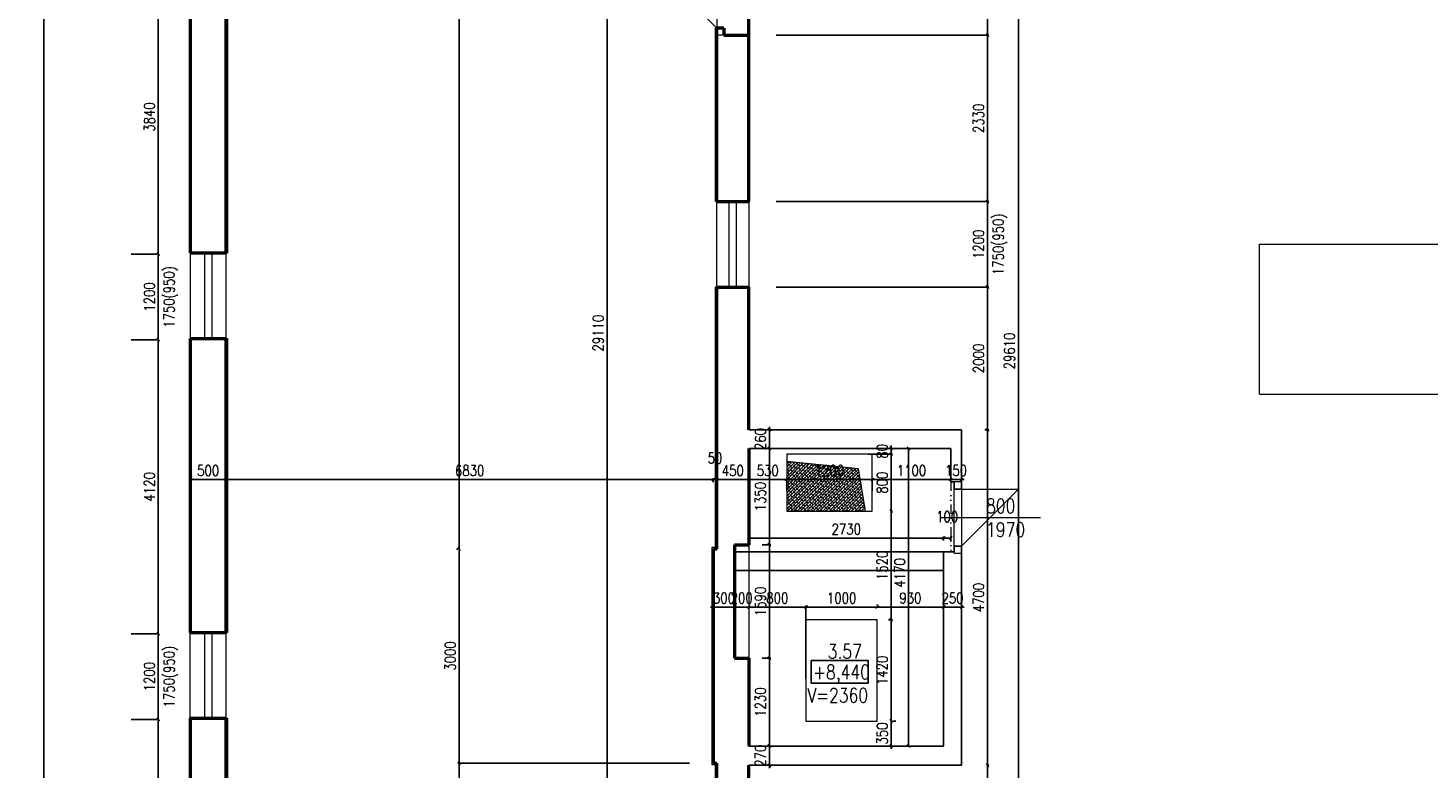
# Model space of a CAD drawing. Header units: millimetres. Extents: x -238874 to 551972, y -298952 to 658415.
# Tile 595 of 656: x 50172 to 69799, y 286325 to 296707. Entities that reach past the tile are written whole.
import ezdxf

# ---------------------------------------------------------------- set-up
doc = ezdxf.new("R2010")
doc.units = ezdxf.units.MM
doc.header["$LTSCALE"] = 20
doc.linetypes.add('DIVIDE2', pattern=[15.875, 6.35, -3.175, 0, -3.175, 0, -3.175])
for name, color, linetype in [('CZ', 255, 'Continuous'), ('KOTY', 8, 'Continuous'), ('ZDP', 50, 'Continuous')]:
    doc.layers.add(name, color=color, linetype=linetype)
doc.layers.add('NOSNÉ', color=8, linetype='Continuous', lineweight=50)
doc.layers.add('PRUCHODY', color=7, linetype='Continuous', lineweight=18)
doc.styles.add('SIMPLEX', font='SIMPLEX.shx', dxfattribs={"width": 0.8, "bigfont": 'CAD13.shx'})
doc.styles.get("Standard").update_dxf_attribs({"font": 'simplex.shx', "width": 0.8})
doc.dimstyles.new('CKA', dxfattribs={"dimtxt": 200, "dimasz": 40, "dimexe": 20, "dimexo": 0.2, "dimgap": 50, "dimtad": 1, "dimdec": 0, "dimrnd": 1, "dimzin": 0, "dimdsep": 46, "dimtxsty": 'Standard', "dimblk1": 'OBLIQUE', "dimblk2": 'OBLIQUE', "dimsah": 1, "dimcen": 0.09, "dimclrd": 253, "dimclre": 253, "dimclrt": 253, "dimadec": 0, "dimazin": 0, "dimtfac": 1, "dimtdec": 0, "dimtix": 1, "dimtmove": 2, "dimatfit": 3, "dimfxl": 1, "dimtolj": 1, "dimtzin": 0, "dimarcsym": 0})

# ---------------------------------------------------------------- blocks, each defined once
blk = doc.blocks.new('_OBLIQUE')
at = {"color": 0, "linetype": 'ByBlock'}
blk.add_line((-0.5, -0.5), (0.5, 0.5), dxfattribs=at)
blk = doc.blocks.new('*D2744')
at = {"layer": 'DEFPOINTS', "color": 0, "transparency": 16777216}
for p in [(51522, 330207), (50396, 277377), (51522, 277377)]:
    blk.add_point(p, dxfattribs=at)
at = {"layer": 'KOTY', "lineweight": -2, "transparency": 16777216}
for p, q in [((50396, 330207), (50396, 277377)), ((51141, 277377), (50376, 277377))]:
    blk.add_line(p, q, dxfattribs=at)
at = {"layer": 'KOTY', "lineweight": -2, "transparency": 16777216, "xscale": 40, "yscale": 40, "zscale": 40}
for p, rotation in [((50396, 330207), 90), ((50396, 277377), 270)]:
    blk.add_blockref('_OBLIQUE', p, dxfattribs=dict(at, rotation=rotation))
at = {"layer": 'KOTY', "transparency": 16777216, "insert": (50271, 303792), "char_height": 150, "attachment_point": 5, "rotation": 90, "style": 'SIMPLEX'}
blk.add_mtext('\\A1;52830', dxfattribs=at)
blk = doc.blocks.new('*D2842')
at = {"layer": 'DEFPOINTS', "color": 0, "transparency": 16777216}
for p in [(59828, 289407), (56217, 286407), (59828, 286407)]:
    blk.add_point(p, dxfattribs=at)
at = {"layer": 'KOTY', "lineweight": -2, "transparency": 16777216}
for p, q in [((56217, 289407), (56217, 286407)), ((59447, 286407), (56197, 286407))]:
    blk.add_line(p, q, dxfattribs=at)
at = {"layer": 'KOTY', "lineweight": -2, "transparency": 16777216, "xscale": 40, "yscale": 40, "zscale": 40}
for p, rotation in [((56217, 289407), 90), ((56217, 286407), 270)]:
    blk.add_blockref('_OBLIQUE', p, dxfattribs=dict(at, rotation=rotation))
at = {"layer": 'KOTY', "transparency": 16777216, "insert": (56092, 287907), "char_height": 150, "attachment_point": 5, "rotation": 90, "style": 'SIMPLEX'}
blk.add_mtext('\\A1;3000', dxfattribs=at)
blk = doc.blocks.new('*D2843')
at = {"layer": 'DEFPOINTS', "color": 0, "transparency": 16777216}
for p in [(60082, 289467), (60565, 289467), (60082, 287877)]:
    blk.add_point(p, dxfattribs=at)
at = {"layer": 'KOTY', "lineweight": -2, "transparency": 16777216}
for p, q in [((60463, 289467), (60585, 289467)), ((60565, 287877), (60565, 289467))]:
    blk.add_line(p, q, dxfattribs=at)
at = {"layer": 'KOTY', "lineweight": -2, "transparency": 16777216, "xscale": 40, "yscale": 40, "zscale": 40}
for p, rotation in [((60565, 289467), 90), ((60565, 287877), 270)]:
    blk.add_blockref('_OBLIQUE', p, dxfattribs=dict(at, rotation=rotation))
at = {"layer": 'KOTY', "transparency": 16777216, "insert": (60440, 288672), "char_height": 150, "attachment_point": 5, "rotation": 90, "style": 'SIMPLEX'}
blk.add_mtext('\\A1;1590', dxfattribs=at)
blk = doc.blocks.new('*D2844')
at = {"layer": 'DEFPOINTS', "color": 0, "transparency": 16777216}
for p in [(51999, 292339), (51999, 288219), (51999, 288219)]:
    blk.add_point(p, dxfattribs=at)
at = {"layer": 'KOTY', "lineweight": -2, "transparency": 16777216}
for p, q in [((51999, 292339), (51999, 288219)), ((51618, 288219), (51979, 288219))]:
    blk.add_line(p, q, dxfattribs=at)
at = {"layer": 'KOTY', "lineweight": -2, "transparency": 16777216, "xscale": 40, "yscale": 40, "zscale": 40}
for p, rotation in [((51999, 292339), 90), ((51999, 288219), 270)]:
    blk.add_blockref('_OBLIQUE', p, dxfattribs=dict(at, rotation=rotation))
at = {"layer": 'KOTY', "transparency": 16777216, "insert": (51874, 290279), "char_height": 150, "attachment_point": 5, "rotation": 90, "style": 'SIMPLEX'}
blk.add_mtext('\\A1;4120', dxfattribs=at)
blk = doc.blocks.new('*D2846')
at = {"layer": 'DEFPOINTS', "color": 0, "transparency": 16777216}
for p in [(63258, 286377), (63623, 286377), (60278, 283177)]:
    blk.add_point(p, dxfattribs=at)
at = {"layer": 'KOTY', "lineweight": -2, "transparency": 16777216}
for p, q in [((63623, 283177), (63623, 286377)), ((63639, 286377), (63643, 286377))]:
    blk.add_line(p, q, dxfattribs=at)
at = {"layer": 'KOTY', "lineweight": -2, "transparency": 16777216, "xscale": 40, "yscale": 40, "zscale": 40}
for p, rotation in [((63623, 286377), 90), ((63623, 283177), 270)]:
    blk.add_blockref('_OBLIQUE', p, dxfattribs=dict(at, rotation=rotation))
at = {"layer": 'KOTY', "transparency": 16777216, "insert": (63498, 284777), "char_height": 150, "attachment_point": 5, "rotation": 90, "style": 'SIMPLEX'}
blk.add_mtext('\\A1;3200', dxfattribs=at)
blk = doc.blocks.new('*D2849')
at = {"layer": 'DEFPOINTS', "color": 0, "transparency": 16777216}
for p in [(51999, 288219), (51999, 287019), (51999, 287019)]:
    blk.add_point(p, dxfattribs=at)
at = {"layer": 'KOTY', "lineweight": -2, "transparency": 16777216}
for p, q in [((51999, 288219), (51999, 287019)), ((51618, 287019), (51979, 287019))]:
    blk.add_line(p, q, dxfattribs=at)
at = {"layer": 'KOTY', "lineweight": -2, "transparency": 16777216, "xscale": 40, "yscale": 40, "zscale": 40}
for p, rotation in [((51999, 288219), 90), ((51999, 287019), 270)]:
    blk.add_blockref('_OBLIQUE', p, dxfattribs=dict(at, rotation=rotation))
at = {"layer": 'KOTY', "transparency": 16777216, "insert": (51874, 287619), "char_height": 150, "attachment_point": 5, "rotation": 90, "style": 'SIMPLEX'}
blk.add_mtext('\\A1;1200', dxfattribs=at)
blk = doc.blocks.new('*D2851')
at = {"layer": 'DEFPOINTS', "color": 0, "transparency": 16777216}
for p in [(51999, 287019), (51999, 283169), (51999, 283169)]:
    blk.add_point(p, dxfattribs=at)
at = {"layer": 'KOTY', "lineweight": -2, "transparency": 16777216}
for p, q in [((51999, 287019), (51999, 283169)), ((51618, 283169), (51979, 283169))]:
    blk.add_line(p, q, dxfattribs=at)
at = {"layer": 'KOTY', "lineweight": -2, "transparency": 16777216, "xscale": 40, "yscale": 40, "zscale": 40}
for p, rotation in [((51999, 287019), 90), ((51999, 283169), 270)]:
    blk.add_blockref('_OBLIQUE', p, dxfattribs=dict(at, rotation=rotation))
at = {"layer": 'KOTY', "transparency": 16777216, "insert": (51874, 285094), "char_height": 150, "attachment_point": 5, "rotation": 90, "style": 'SIMPLEX'}
blk.add_mtext('\\A1;3850', dxfattribs=at)
blk = doc.blocks.new('*D2852')
at = {"layer": 'DEFPOINTS', "color": 0, "transparency": 16777216}
for p in [(59828, 286407), (56217, 277877), (59828, 277877)]:
    blk.add_point(p, dxfattribs=at)
at = {"layer": 'KOTY', "lineweight": -2, "transparency": 16777216}
for p, q in [((56217, 286407), (56217, 277877)), ((59447, 277877), (56197, 277877))]:
    blk.add_line(p, q, dxfattribs=at)
at = {"layer": 'KOTY', "lineweight": -2, "transparency": 16777216, "xscale": 40, "yscale": 40, "zscale": 40}
for p, rotation in [((56217, 286407), 90), ((56217, 277877), 270)]:
    blk.add_blockref('_OBLIQUE', p, dxfattribs=dict(at, rotation=rotation))
at = {"layer": 'KOTY', "transparency": 16777216, "insert": (56092, 282142), "char_height": 150, "attachment_point": 5, "rotation": 90, "style": 'SIMPLEX'}
blk.add_mtext('\\A1;8530', dxfattribs=at)
blk = doc.blocks.new('*D2854')
at = {"layer": 'DEFPOINTS', "color": 0, "transparency": 16777216}
for p in [(61956, 288417), (61956, 286997), (62272, 286997)]:
    blk.add_point(p, dxfattribs=at)
at = {"layer": 'KOTY', "lineweight": -2, "transparency": 16777216}
for p, q in [((62272, 288417), (62272, 286997)), ((62337, 286997), (62292, 286997))]:
    blk.add_line(p, q, dxfattribs=at)
at = {"layer": 'KOTY', "lineweight": -2, "transparency": 16777216, "xscale": 40, "yscale": 40, "zscale": 40}
for p, rotation in [((62272, 288417), 90), ((62272, 286997), 270)]:
    blk.add_blockref('_OBLIQUE', p, dxfattribs=dict(at, rotation=rotation))
at = {"layer": 'KOTY', "transparency": 16777216, "insert": (62147, 287707), "char_height": 150, "attachment_point": 5, "rotation": 90, "style": 'SIMPLEX'}
blk.add_mtext('\\A1;1420', dxfattribs=at)
blk = doc.blocks.new('*D2855')
at = {"layer": 'DEFPOINTS', "color": 0, "transparency": 16777216}
for p in [(63008, 288869), (63008, 288594), (62078, 287209)]:
    blk.add_point(p, dxfattribs=at)
at = {"layer": 'KOTY', "lineweight": -2, "transparency": 16777216}
for p, q in [((62078, 288594), (63008, 288594)), ((63008, 288488), (63008, 288574))]:
    blk.add_line(p, q, dxfattribs=at)
at = {"layer": 'KOTY', "lineweight": -2, "transparency": 16777216, "xscale": 40, "yscale": 40, "zscale": 40, "rotation": 180}
blk.add_blockref('_OBLIQUE', (62078, 288594), dxfattribs=at)
at = {"layer": 'KOTY', "lineweight": -2, "transparency": 16777216, "xscale": 40, "yscale": 40, "zscale": 40}
blk.add_blockref('_OBLIQUE', (63008, 288594), dxfattribs=at)
at = {"layer": 'KOTY', "transparency": 16777216, "insert": (62543, 288719), "char_height": 150, "attachment_point": 5, "style": 'SIMPLEX'}
blk.add_mtext('\\A1;930', dxfattribs=at)
blk = doc.blocks.new('*D2856')
at = {"layer": 'DEFPOINTS', "color": 0, "transparency": 16777216}
for p in [(61956, 286997), (62272, 286647), (62272, 286647)]:
    blk.add_point(p, dxfattribs=at)
at = {"layer": 'KOTY', "lineweight": -2, "transparency": 16777216}
for p, q in [((62272, 286997), (62272, 287037)), ((62272, 286997), (62272, 286647)), ((61891, 286647), (62252, 286647)), ((62272, 286647), (62272, 286607))]:
    blk.add_line(p, q, dxfattribs=at)
at = {"layer": 'KOTY', "lineweight": -2, "transparency": 16777216, "xscale": 40, "yscale": 40, "zscale": 40}
for p, rotation in [((62272, 286997), 270), ((62272, 286647), 90)]:
    blk.add_blockref('_OBLIQUE', p, dxfattribs=dict(at, rotation=rotation))
at = {"layer": 'KOTY', "transparency": 16777216, "insert": (62147, 286822), "char_height": 150, "attachment_point": 5, "rotation": 90, "style": 'SIMPLEX'}
blk.add_mtext('\\A1;350', dxfattribs=at)
blk = doc.blocks.new('*D2857')
at = {"layer": 'DEFPOINTS', "color": 0, "transparency": 16777216}
for p in [(63008, 288869), (63258, 288594), (63258, 288594)]:
    blk.add_point(p, dxfattribs=at)
at = {"layer": 'KOTY', "lineweight": -2, "transparency": 16777216}
for p, q in [((63258, 288975), (63258, 288614)), ((63008, 288594), (62968, 288594)), ((63008, 288594), (63258, 288594)), ((63258, 288594), (63298, 288594))]:
    blk.add_line(p, q, dxfattribs=at)
at = {"layer": 'KOTY', "lineweight": -2, "transparency": 16777216, "xscale": 40, "yscale": 40, "zscale": 40}
blk.add_blockref('_OBLIQUE', (63008, 288594), dxfattribs=at)
at = {"layer": 'KOTY', "lineweight": -2, "transparency": 16777216, "xscale": 40, "yscale": 40, "zscale": 40, "rotation": 180}
blk.add_blockref('_OBLIQUE', (63258, 288594), dxfattribs=at)
at = {"layer": 'KOTY', "transparency": 16777216, "insert": (63133, 288719), "char_height": 150, "attachment_point": 5, "style": 'SIMPLEX'}
blk.add_mtext('\\A1;250', dxfattribs=at)
blk = doc.blocks.new('*D2858')
at = {"layer": 'DEFPOINTS', "color": 0, "transparency": 16777216}
for p in [(60082, 287877), (60565, 287877), (60082, 286647)]:
    blk.add_point(p, dxfattribs=at)
at = {"layer": 'KOTY', "lineweight": -2, "transparency": 16777216}
for p, q in [((60463, 287877), (60585, 287877)), ((60565, 286647), (60565, 287877))]:
    blk.add_line(p, q, dxfattribs=at)
at = {"layer": 'KOTY', "lineweight": -2, "transparency": 16777216, "xscale": 40, "yscale": 40, "zscale": 40}
for p, rotation in [((60565, 287877), 90), ((60565, 286647), 270)]:
    blk.add_blockref('_OBLIQUE', p, dxfattribs=dict(at, rotation=rotation))
at = {"layer": 'KOTY', "transparency": 16777216, "insert": (60440, 287262), "char_height": 150, "attachment_point": 5, "rotation": 90, "style": 'SIMPLEX'}
blk.add_mtext('\\A1;1230', dxfattribs=at)
blk = doc.blocks.new('*D2859')
at = {"layer": 'DEFPOINTS', "color": 0, "transparency": 16777216}
for p in [(60278, 288969), (61078, 288594), (61078, 287209)]:
    blk.add_point(p, dxfattribs=at)
at = {"layer": 'KOTY', "lineweight": -2, "transparency": 16777216}
for p, q in [((60278, 288594), (61078, 288594)), ((61078, 287590), (61078, 288614))]:
    blk.add_line(p, q, dxfattribs=at)
at = {"layer": 'KOTY', "lineweight": -2, "transparency": 16777216, "xscale": 40, "yscale": 40, "zscale": 40, "rotation": 180}
blk.add_blockref('_OBLIQUE', (60278, 288594), dxfattribs=at)
at = {"layer": 'KOTY', "lineweight": -2, "transparency": 16777216, "xscale": 40, "yscale": 40, "zscale": 40}
blk.add_blockref('_OBLIQUE', (61078, 288594), dxfattribs=at)
at = {"layer": 'KOTY', "transparency": 16777216, "insert": (60678, 288719), "char_height": 150, "attachment_point": 5, "style": 'SIMPLEX'}
blk.add_mtext('\\A1;800', dxfattribs=at)
blk = doc.blocks.new('*D2860')
at = {"layer": 'DEFPOINTS', "color": 0, "transparency": 16777216}
for p in [(60082, 286647), (60565, 286647), (60082, 286377)]:
    blk.add_point(p, dxfattribs=at)
at = {"layer": 'KOTY', "lineweight": -2, "transparency": 16777216}
for p, q in [((60463, 286647), (60585, 286647)), ((60565, 286647), (60565, 286687)), ((60565, 286377), (60565, 286647)), ((60565, 286377), (60565, 286337))]:
    blk.add_line(p, q, dxfattribs=at)
at = {"layer": 'KOTY', "lineweight": -2, "transparency": 16777216, "xscale": 40, "yscale": 40, "zscale": 40}
for p, rotation in [((60565, 286647), 270), ((60565, 286377), 90)]:
    blk.add_blockref('_OBLIQUE', p, dxfattribs=dict(at, rotation=rotation))
at = {"layer": 'KOTY', "transparency": 16777216, "insert": (60440, 286512), "char_height": 150, "attachment_point": 5, "rotation": 90, "style": 'SIMPLEX'}
blk.add_mtext('\\A1;270', dxfattribs=at)
blk = doc.blocks.new('*D2861')
at = {"layer": 'DEFPOINTS', "color": 0, "transparency": 16777216}
for p in [(60078, 288909), (60278, 288969), (60278, 288594)]:
    blk.add_point(p, dxfattribs=at)
at = {"layer": 'KOTY', "lineweight": -2, "transparency": 16777216}
for p, q in [((60078, 288594), (60038, 288594)), ((60078, 288594), (60278, 288594)), ((60278, 288594), (60318, 288594)), ((60278, 288588), (60278, 288574))]:
    blk.add_line(p, q, dxfattribs=at)
at = {"layer": 'KOTY', "lineweight": -2, "transparency": 16777216, "xscale": 40, "yscale": 40, "zscale": 40}
blk.add_blockref('_OBLIQUE', (60078, 288594), dxfattribs=at)
at = {"layer": 'KOTY', "lineweight": -2, "transparency": 16777216, "xscale": 40, "yscale": 40, "zscale": 40, "rotation": 180}
blk.add_blockref('_OBLIQUE', (60278, 288594), dxfattribs=at)
at = {"layer": 'KOTY', "transparency": 16777216, "insert": (60178, 288719), "char_height": 150, "attachment_point": 5, "style": 'SIMPLEX'}
blk.add_mtext('\\A1;200', dxfattribs=at)
blk = doc.blocks.new('*D2862')
at = {"layer": 'DEFPOINTS', "color": 0, "transparency": 16777216}
for p in [(59778, 288909), (60078, 288909), (60078, 288594)]:
    blk.add_point(p, dxfattribs=at)
at = {"layer": 'KOTY', "lineweight": -2, "transparency": 16777216}
for p, q in [((59778, 288594), (59738, 288594)), ((59778, 288594), (60078, 288594)), ((60078, 288594), (60118, 288594)), ((60078, 288528), (60078, 288574))]:
    blk.add_line(p, q, dxfattribs=at)
at = {"layer": 'KOTY', "lineweight": -2, "transparency": 16777216, "xscale": 40, "yscale": 40, "zscale": 40}
blk.add_blockref('_OBLIQUE', (59778, 288594), dxfattribs=at)
at = {"layer": 'KOTY', "lineweight": -2, "transparency": 16777216, "xscale": 40, "yscale": 40, "zscale": 40, "rotation": 180}
blk.add_blockref('_OBLIQUE', (60078, 288594), dxfattribs=at)
at = {"layer": 'KOTY', "transparency": 16777216, "insert": (59928, 288719), "char_height": 150, "attachment_point": 5, "style": 'SIMPLEX'}
blk.add_mtext('\\A1;300', dxfattribs=at)
blk = doc.blocks.new('*D2876')
at = {"layer": 'DEFPOINTS', "color": 0, "transparency": 16777216}
for p in [(60278, 296607), (63623, 296607), (60278, 294277)]:
    blk.add_point(p, dxfattribs=at)
at = {"layer": 'KOTY', "lineweight": -2, "transparency": 16777216}
for p, q in [((60659, 296607), (63643, 296607)), ((63623, 294277), (63623, 296607))]:
    blk.add_line(p, q, dxfattribs=at)
at = {"layer": 'KOTY', "lineweight": -2, "transparency": 16777216, "xscale": 40, "yscale": 40, "zscale": 40}
for p, rotation in [((63623, 296607), 90), ((63623, 294277), 270)]:
    blk.add_blockref('_OBLIQUE', p, dxfattribs=dict(at, rotation=rotation))
at = {"layer": 'KOTY', "transparency": 16777216, "insert": (63498, 295442), "char_height": 150, "attachment_point": 5, "rotation": 90, "style": 'SIMPLEX'}
blk.add_mtext('\\A1;2330', dxfattribs=at)
blk = doc.blocks.new('*D2877')
at = {"layer": 'DEFPOINTS', "color": 0, "transparency": 16777216}
for p in [(60278, 294277), (63623, 294277), (60278, 293077)]:
    blk.add_point(p, dxfattribs=at)
at = {"layer": 'KOTY', "lineweight": -2, "transparency": 16777216}
for p, q in [((60659, 294277), (63643, 294277)), ((63623, 293077), (63623, 294277))]:
    blk.add_line(p, q, dxfattribs=at)
at = {"layer": 'KOTY', "lineweight": -2, "transparency": 16777216, "xscale": 40, "yscale": 40, "zscale": 40}
for p, rotation in [((63623, 294277), 90), ((63623, 293077), 270)]:
    blk.add_blockref('_OBLIQUE', p, dxfattribs=dict(at, rotation=rotation))
at = {"layer": 'KOTY', "transparency": 16777216, "insert": (63498, 293677), "char_height": 150, "attachment_point": 5, "rotation": 90, "style": 'SIMPLEX'}
blk.add_mtext('\\A1;1200', dxfattribs=at)
blk = doc.blocks.new('*D2878')
at = {"layer": 'DEFPOINTS', "color": 0, "transparency": 16777216}
for p in [(60278, 293077), (63623, 293077), (63258, 291077)]:
    blk.add_point(p, dxfattribs=at)
at = {"layer": 'KOTY', "lineweight": -2, "transparency": 16777216}
for p, q in [((60659, 293077), (63643, 293077)), ((63623, 291077), (63623, 293077))]:
    blk.add_line(p, q, dxfattribs=at)
at = {"layer": 'KOTY', "lineweight": -2, "transparency": 16777216, "xscale": 40, "yscale": 40, "zscale": 40}
for p, rotation in [((63623, 293077), 90), ((63623, 291077), 270)]:
    blk.add_blockref('_OBLIQUE', p, dxfattribs=dict(at, rotation=rotation))
at = {"layer": 'KOTY', "transparency": 16777216, "insert": (63498, 292077), "char_height": 150, "attachment_point": 5, "rotation": 90, "style": 'SIMPLEX'}
blk.add_mtext('\\A1;2000', dxfattribs=at)
blk = doc.blocks.new('*D2880')
at = {"layer": 'DEFPOINTS', "color": 0, "transparency": 16777216}
for p in [(60278, 297637), (63623, 297637), (60278, 296607)]:
    blk.add_point(p, dxfattribs=at)
at = {"layer": 'KOTY', "lineweight": -2, "transparency": 16777216}
for p, q in [((60659, 297637), (63643, 297637)), ((63623, 296607), (63623, 297637))]:
    blk.add_line(p, q, dxfattribs=at)
at = {"layer": 'KOTY', "lineweight": -2, "transparency": 16777216, "xscale": 40, "yscale": 40, "zscale": 40}
for p, rotation in [((63623, 297637), 90), ((63623, 296607), 270)]:
    blk.add_blockref('_OBLIQUE', p, dxfattribs=dict(at, rotation=rotation))
at = {"layer": 'KOTY', "transparency": 16777216, "insert": (63498, 297122), "char_height": 150, "attachment_point": 5, "rotation": 90, "style": 'SIMPLEX'}
blk.add_mtext('\\A1;1030', dxfattribs=at)
blk = doc.blocks.new('*D2884')
at = {"layer": 'DEFPOINTS', "color": 0, "transparency": 16777216}
for p in [(51999, 297379), (51999, 293539), (51999, 293539)]:
    blk.add_point(p, dxfattribs=at)
at = {"layer": 'KOTY', "lineweight": -2, "transparency": 16777216}
for p, q in [((51999, 297379), (51999, 293539)), ((51618, 293539), (51979, 293539))]:
    blk.add_line(p, q, dxfattribs=at)
at = {"layer": 'KOTY', "lineweight": -2, "transparency": 16777216, "xscale": 40, "yscale": 40, "zscale": 40}
for p, rotation in [((51999, 297379), 90), ((51999, 293539), 270)]:
    blk.add_blockref('_OBLIQUE', p, dxfattribs=dict(at, rotation=rotation))
at = {"layer": 'KOTY', "transparency": 16777216, "insert": (51874, 295459), "char_height": 150, "attachment_point": 5, "rotation": 90, "style": 'SIMPLEX'}
blk.add_mtext('\\A1;3840', dxfattribs=at)
blk = doc.blocks.new('*D2885')
at = {"layer": 'DEFPOINTS', "color": 0, "transparency": 16777216}
for p in [(51999, 293539), (51999, 292339), (51999, 292339)]:
    blk.add_point(p, dxfattribs=at)
at = {"layer": 'KOTY', "lineweight": -2, "transparency": 16777216}
for p, q in [((51999, 293539), (51999, 292339)), ((51618, 292339), (51979, 292339))]:
    blk.add_line(p, q, dxfattribs=at)
at = {"layer": 'KOTY', "lineweight": -2, "transparency": 16777216, "xscale": 40, "yscale": 40, "zscale": 40}
for p, rotation in [((51999, 293539), 90), ((51999, 292339), 270)]:
    blk.add_blockref('_OBLIQUE', p, dxfattribs=dict(at, rotation=rotation))
at = {"layer": 'KOTY', "transparency": 16777216, "insert": (51874, 292939), "char_height": 150, "attachment_point": 5, "rotation": 90, "style": 'SIMPLEX'}
blk.add_mtext('\\A1;1200', dxfattribs=at)
blk = doc.blocks.new('*D2886')
at = {"layer": 'DEFPOINTS', "color": 0, "transparency": 16777216}
for p in [(52448, 290381), (52448, 290381), (52948, 290381)]:
    blk.add_point(p, dxfattribs=at)
at = {"layer": 'KOTY', "lineweight": -2, "transparency": 16777216}
for p, q in [((52448, 290762), (52448, 290401)), ((52948, 290381), (52448, 290381))]:
    blk.add_line(p, q, dxfattribs=at)
at = {"layer": 'KOTY', "lineweight": -2, "transparency": 16777216, "xscale": 40, "yscale": 40, "zscale": 40, "rotation": 180}
blk.add_blockref('_OBLIQUE', (52448, 290381), dxfattribs=at)
at = {"layer": 'KOTY', "lineweight": -2, "transparency": 16777216, "xscale": 40, "yscale": 40, "zscale": 40}
blk.add_blockref('_OBLIQUE', (52948, 290381), dxfattribs=at)
at = {"layer": 'KOTY', "transparency": 16777216, "insert": (52698, 290506), "char_height": 150, "attachment_point": 5, "style": 'SIMPLEX'}
blk.add_mtext('\\A1;500', dxfattribs=at)
blk = doc.blocks.new('*D2890')
at = {"layer": 'DEFPOINTS', "color": 0, "transparency": 16777216}
for p in [(62008, 290381), (63108, 290245), (62008, 289835)]:
    blk.add_point(p, dxfattribs=at)
at = {"layer": 'KOTY', "lineweight": -2, "transparency": 16777216}
for p, q in [((62008, 290216), (62008, 290401)), ((63108, 290381), (62008, 290381))]:
    blk.add_line(p, q, dxfattribs=at)
at = {"layer": 'KOTY', "lineweight": -2, "transparency": 16777216, "xscale": 40, "yscale": 40, "zscale": 40, "rotation": 180}
blk.add_blockref('_OBLIQUE', (62008, 290381), dxfattribs=at)
at = {"layer": 'KOTY', "lineweight": -2, "transparency": 16777216, "xscale": 40, "yscale": 40, "zscale": 40}
blk.add_blockref('_OBLIQUE', (63108, 290381), dxfattribs=at)
at = {"layer": 'KOTY', "transparency": 16777216, "insert": (62558, 290506), "char_height": 150, "attachment_point": 5, "style": 'SIMPLEX'}
blk.add_mtext('\\A1;1100', dxfattribs=at)
blk = doc.blocks.new('*D2891')
at = {"layer": 'DEFPOINTS', "color": 0, "transparency": 16777216}
for p in [(63108, 290381), (63108, 290245), (63258, 290245)]:
    blk.add_point(p, dxfattribs=at)
at = {"layer": 'KOTY', "lineweight": -2, "transparency": 16777216}
for p, q in [((63108, 290626), (63108, 290401)), ((63108, 290381), (63068, 290381)), ((63258, 290381), (63108, 290381)), ((63258, 290381), (63298, 290381))]:
    blk.add_line(p, q, dxfattribs=at)
at = {"layer": 'KOTY', "lineweight": -2, "transparency": 16777216, "xscale": 40, "yscale": 40, "zscale": 40}
blk.add_blockref('_OBLIQUE', (63108, 290381), dxfattribs=at)
at = {"layer": 'KOTY', "lineweight": -2, "transparency": 16777216, "xscale": 40, "yscale": 40, "zscale": 40, "rotation": 180}
blk.add_blockref('_OBLIQUE', (63258, 290381), dxfattribs=at)
at = {"layer": 'KOTY', "transparency": 16777216, "insert": (63183, 290506), "char_height": 150, "attachment_point": 5, "style": 'SIMPLEX'}
blk.add_mtext('\\A1;150', dxfattribs=at)
blk = doc.blocks.new('*D2892')
at = {"layer": 'DEFPOINTS', "color": 0, "transparency": 16777216}
for p in [(60082, 291077), (60565, 291077), (60082, 290817)]:
    blk.add_point(p, dxfattribs=at)
at = {"layer": 'KOTY', "lineweight": -2, "transparency": 16777216}
for p, q in [((60463, 291077), (60585, 291077)), ((60565, 291077), (60565, 291117)), ((60565, 290817), (60565, 291077)), ((60565, 290817), (60565, 290777))]:
    blk.add_line(p, q, dxfattribs=at)
at = {"layer": 'KOTY', "lineweight": -2, "transparency": 16777216, "xscale": 40, "yscale": 40, "zscale": 40}
for p, rotation in [((60565, 291077), 270), ((60565, 290817), 90)]:
    blk.add_blockref('_OBLIQUE', p, dxfattribs=dict(at, rotation=rotation))
at = {"layer": 'KOTY', "transparency": 16777216, "insert": (60440, 290947), "char_height": 150, "attachment_point": 5, "rotation": 90, "style": 'SIMPLEX'}
blk.add_mtext('\\A1;260', dxfattribs=at)
blk = doc.blocks.new('*D2893')
at = {"layer": 'DEFPOINTS', "color": 0, "transparency": 16777216}
for p in [(60278, 290381), (60278, 290381), (60808, 289835)]:
    blk.add_point(p, dxfattribs=at)
at = {"layer": 'KOTY', "lineweight": -2, "transparency": 16777216}
for p, q in [((60278, 290762), (60278, 290401)), ((60808, 290381), (60278, 290381))]:
    blk.add_line(p, q, dxfattribs=at)
at = {"layer": 'KOTY', "lineweight": -2, "transparency": 16777216, "xscale": 40, "yscale": 40, "zscale": 40, "rotation": 180}
blk.add_blockref('_OBLIQUE', (60278, 290381), dxfattribs=at)
at = {"layer": 'KOTY', "lineweight": -2, "transparency": 16777216, "xscale": 40, "yscale": 40, "zscale": 40}
blk.add_blockref('_OBLIQUE', (60808, 290381), dxfattribs=at)
at = {"layer": 'KOTY', "transparency": 16777216, "insert": (60543, 290506), "char_height": 150, "attachment_point": 5, "style": 'SIMPLEX'}
blk.add_mtext('\\A1;530', dxfattribs=at)
blk = doc.blocks.new('*D2894')
at = {"layer": 'DEFPOINTS', "color": 0, "transparency": 16777216}
for p in [(61571, 290737), (61886, 289937), (62272, 289937)]:
    blk.add_point(p, dxfattribs=at)
at = {"layer": 'KOTY', "lineweight": -2, "transparency": 16777216}
for p, q in [((62272, 290737), (62272, 289937)), ((62267, 289937), (62292, 289937))]:
    blk.add_line(p, q, dxfattribs=at)
at = {"layer": 'KOTY', "lineweight": -2, "transparency": 16777216, "xscale": 40, "yscale": 40, "zscale": 40}
for p, rotation in [((62272, 290737), 90), ((62272, 289937), 270)]:
    blk.add_blockref('_OBLIQUE', p, dxfattribs=dict(at, rotation=rotation))
at = {"layer": 'KOTY', "transparency": 16777216, "insert": (62147, 290337), "char_height": 150, "attachment_point": 5, "rotation": 90, "style": 'SIMPLEX'}
blk.add_mtext('\\A1;800', dxfattribs=at)
blk = doc.blocks.new('*D2895')
at = {"layer": 'DEFPOINTS', "color": 0, "transparency": 16777216}
for p in [(61571, 290817), (61571, 290737), (62272, 290737)]:
    blk.add_point(p, dxfattribs=at)
at = {"layer": 'KOTY', "lineweight": -2, "transparency": 16777216}
for p, q in [((61952, 290737), (62292, 290737)), ((62272, 290817), (62272, 290857)), ((62272, 290817), (62272, 290737)), ((62272, 290737), (62272, 290697))]:
    blk.add_line(p, q, dxfattribs=at)
at = {"layer": 'KOTY', "lineweight": -2, "transparency": 16777216, "xscale": 40, "yscale": 40, "zscale": 40}
for p, rotation in [((62272, 290817), 270), ((62272, 290737), 90)]:
    blk.add_blockref('_OBLIQUE', p, dxfattribs=dict(at, rotation=rotation))
at = {"layer": 'KOTY', "transparency": 16777216, "insert": (62147, 290777), "char_height": 150, "attachment_point": 5, "rotation": 90, "style": 'SIMPLEX'}
blk.add_mtext('\\A1;80', dxfattribs=at)
blk = doc.blocks.new('*D2896')
at = {"layer": 'DEFPOINTS', "color": 0, "transparency": 16777216}
for p in [(60808, 290381), (60808, 289835), (62008, 289835)]:
    blk.add_point(p, dxfattribs=at)
at = {"layer": 'KOTY', "lineweight": -2, "transparency": 16777216}
for p, q in [((60808, 290216), (60808, 290401)), ((62008, 290381), (60808, 290381))]:
    blk.add_line(p, q, dxfattribs=at)
at = {"layer": 'KOTY', "lineweight": -2, "transparency": 16777216, "xscale": 40, "yscale": 40, "zscale": 40, "rotation": 180}
blk.add_blockref('_OBLIQUE', (60808, 290381), dxfattribs=at)
at = {"layer": 'KOTY', "lineweight": -2, "transparency": 16777216, "xscale": 40, "yscale": 40, "zscale": 40}
blk.add_blockref('_OBLIQUE', (62008, 290381), dxfattribs=at)
at = {"layer": 'KOTY', "transparency": 16777216, "insert": (61408, 290506), "char_height": 150, "attachment_point": 5, "style": 'SIMPLEX'}
blk.add_mtext('\\A1;1200', dxfattribs=at)

msp = doc.modelspace()

# ---------------------------------------------------------------- hatches: boundary and pattern name
at = {"layer": 'PRUCHODY'}
h = msp.add_hatch(dxfattribs=at)
h.set_pattern_fill('ANSI38', color=256, scale=10, style=0)
h.set_pattern_definition([(45, (-97166.498, 220137.677), (-22.4506403, 22.4506403), []), (135, (-97166.498, 220137.677), (-67.351921, 22.4506403), [79.375, -47.625])])
h.paths.add_polyline_path([(61807.962, 290536.983), (60807.962, 290636.983), (60807.962, 289936.983), (61907.962, 289936.983)])

# ---------------------------------------------------------------- linework, layer by layer
at = {"color": 253, "linetype": 'ByBlock'}
for p, q in [((56217.092, 306986.983), (56217.092, 289406.983)), ((58290.416, 306986.983), (58290.416, 277876.983)), ((60529.132, 290816.983), (60585.132, 290816.983)), ((60585.132, 290796.983), (60545.132, 290836.983)), ((62537.742, 290796.983), (62497.742, 290836.983)), ((62553.742, 290816.983), (62497.742, 290816.983)), ((62517.742, 290816.983), (62517.742, 286646.983)), ((52927.962, 290361.457), (52967.962, 290401.457)), ((59777.962, 290381.457), (52947.962, 290381.457)), ((52947.962, 290345.457), (52947.962, 290361.457)), ((59757.962, 290361.457), (59797.962, 290401.457)), ((59757.962, 290361.457), (59797.962, 290401.457)), ((59777.962, 290345.457), (59777.962, 290401.457)), ((59827.962, 290381.457), (59777.962, 290381.457)), ((59807.962, 290361.457), (59847.962, 290401.457)), ((59807.962, 290361.457), (59847.962, 290401.457)), ((59827.962, 290345.457), (59827.962, 290401.457)), ((60277.962, 290381.457), (59827.962, 290381.457)), ((60257.962, 290361.457), (60297.962, 290401.457)), ((62292.177, 289916.983), (62252.177, 289956.983)), ((60257.962, 289540.149), (60297.962, 289580.149)), ((60277.962, 289524.149), (60277.962, 289580.149)), ((60585.132, 289446.983), (60545.132, 289486.983)), ((62987.962, 289540.149), (63027.962, 289580.149)), ((62987.962, 289540.149), (63027.962, 289580.149)), ((63007.962, 289524.149), (63007.962, 289580.149)), ((63007.962, 289560.149), (63107.962, 289560.149)), ((63087.962, 289540.149), (63127.962, 289580.149)), ((63107.962, 289524.149), (63107.962, 289580.149)), ((56181.092, 289406.983), (56197.092, 289406.983)), ((56237.092, 289386.983), (56197.092, 289426.983)), ((61057.962, 288574.478), (61097.962, 288614.478)), ((61077.962, 288594.478), (62077.962, 288594.478)), ((62057.962, 288574.478), (62097.962, 288614.478)), ((62077.962, 288630.478), (62077.962, 288614.478)), ((62236.177, 288416.983), (62292.177, 288416.983)), ((62292.177, 288396.983), (62252.177, 288436.983)), ((62537.742, 286626.983), (62497.742, 286666.983)), ((62553.742, 286646.983), (62497.742, 286646.983)), ((63643.099, 286356.983), (63603.099, 286396.983))]:
    msp.add_line(p, q, dxfattribs=at)
at = {"layer": 'CZ', "color": 7}
for p, q in [((61149.597, 287528.292), (61149.597, 287844.23)), ((61149.597, 287844.23), (61948.623, 287844.23)), ((61948.623, 287844.23), (61948.623, 287528.292)), ((61948.623, 287528.292), (61149.597, 287528.292))]:
    msp.add_line(p, q, dxfattribs=at)
at = {"layer": 'DEFPOINTS', "color": 0, "linetype": 'ByBlock'}
for p in [(63257.962, 291076.983), (60082.467, 290816.983), (60565.132, 290816.983), (63107.962, 290816.983), (52947.962, 290381.457), (52947.962, 290381.457), (59777.962, 290381.457), (59827.962, 290381.457), (60277.962, 290381.457), (61885.856, 289936.983), (63007.962, 289560.149), (63107.962, 289560.149), (56217.092, 289406.983), (59777.962, 289304.974), (59777.962, 289304.974), (59827.962, 289406.983), (59827.962, 289304.974), (59827.962, 289304.974), (60082.467, 289466.983), (60277.962, 289466.983), (63007.962, 289466.983), (63007.962, 289466.983), (63107.962, 289366.983), (62077.962, 288594.478), (61955.856, 288416.983), (62272.177, 288416.983), (61077.962, 287208.864), (62077.962, 287208.864), (62517.742, 286646.983), (63107.962, 286646.983), (63257.962, 286376.983)]:
    msp.add_point(p, dxfattribs=at)
at = {"layer": 'KOTY'}
for p, q in [((64055.696, 277376.983), (64055.696, 306986.983)), ((63587.099, 291076.983), (63643.099, 291076.983)), ((63643.099, 291056.983), (63603.099, 291096.983)), ((63623.099, 286376.983), (63623.099, 291076.983)), ((60565.132, 289466.983), (60565.132, 290816.983)), ((62272.177, 289936.983), (62272.177, 288416.983)), ((60277.962, 289560.149), (63007.962, 289560.149)), ((60077.962, 289366.983), (63007.962, 289366.983)), ((60077.962, 289106.983), (63007.962, 289106.983))]:
    msp.add_line(p, q, dxfattribs=at)
msp.add_point((63623.099, 291076.983), dxfattribs=at)
at = {"layer": 'NOSNÉ'}
for p, q in [((60277.962, 294276.983), (60277.962, 302626.983)), ((52447.962, 297396.983), (52447.962, 293556.983)), ((52947.962, 297396.983), (52947.962, 293556.983)), ((59927.962, 296706.983), (59807.962, 296706.983)), ((59827.962, 294276.983), (59827.962, 296706.983)), ((59927.962, 296706.983), (59927.962, 296606.983)), ((59927.962, 296606.983), (60277.962, 296606.983)), ((59827.962, 294276.983), (60277.962, 294276.983)), ((52447.962, 293556.983), (52947.962, 293556.983)), ((59827.962, 293076.983), (60277.962, 293076.983)), ((59827.962, 289406.983), (59827.962, 293076.983)), ((60277.962, 291076.983), (60277.962, 293076.983)), ((52447.962, 292356.983), (52447.962, 288236.983)), ((52447.962, 292356.983), (52947.962, 292356.983)), ((52947.962, 292356.983), (52947.962, 288236.983)), ((60277.962, 290816.983), (60277.962, 289466.983)), ((59777.962, 289406.983), (59777.962, 286406.983)), ((59827.962, 289406.983), (59777.962, 289406.983)), ((60077.962, 289466.983), (60077.962, 287876.983)), ((60077.962, 289466.983), (60277.962, 289466.983)), ((52447.962, 288236.983), (52947.962, 288236.983)), ((60077.962, 287876.983), (60277.962, 287876.983)), ((60277.962, 287876.983), (60277.962, 286646.983)), ((52447.962, 287036.983), (52947.962, 287036.983)), ((52447.962, 287036.983), (52447.962, 283186.983)), ((52947.962, 287036.983), (52947.962, 283186.983)), ((59777.962, 286406.983), (59827.962, 286406.983)), ((59827.962, 283176.983), (59827.962, 286406.983)), ((60277.962, 283176.983), (60277.962, 286376.983))]:
    msp.add_line(p, q, dxfattribs=at)
at = {"layer": 'PRUCHODY'}
for p, q in [((58997.962, 297536.983), (59827.962, 296706.983)), ((59827.962, 297536.983), (59827.962, 296706.983)), ((52967.962, 297396.983), (52967.962, 293556.983)), ((59807.962, 294276.983), (59807.962, 296706.983)), ((59927.962, 296606.983), (59827.962, 296606.983)), ((59827.962, 294276.983), (59807.962, 294276.983)), ((59827.962, 293076.983), (59827.962, 294276.983)), ((60002.962, 293076.983), (60002.962, 294276.983)), ((60102.962, 293076.983), (60102.962, 294276.983)), ((60277.962, 294276.983), (60277.962, 293076.983)), ((67437.962, 293676.983), (72957.962, 293676.983)), ((67437.962, 291576.983), (67437.962, 293676.983)), ((52447.962, 293556.983), (52447.962, 292356.983)), ((52647.962, 293556.983), (52647.962, 292356.983)), ((52747.962, 293556.983), (52747.962, 292356.983)), ((52947.962, 293556.983), (52947.962, 292356.983)), ((52947.962, 293556.983), (52967.962, 293556.983)), ((59827.962, 293076.983), (59807.962, 293076.983)), ((59807.962, 289426.983), (59807.962, 293076.983)), ((52947.962, 292356.983), (52967.962, 292356.983)), ((52967.962, 292356.983), (52967.962, 288236.983)), ((52967.962, 292356.983), (52967.962, 292356.983)), ((67437.962, 291576.983), (72957.962, 291576.983)), ((60277.962, 290796.983), (60277.962, 286646.983)), ((60807.962, 290636.983), (61807.962, 290536.983)), ((61807.962, 290536.983), (61907.962, 289936.983)), ((63257.962, 290346.983), (63157.962, 290346.983)), ((63257.962, 290246.983), (63257.962, 290346.983)), ((63157.962, 289446.983), (63157.962, 290246.983)), ((63257.962, 290246.983), (64057.962, 290246.983)), ((64057.962, 290246.983), (63257.962, 289446.983)), ((63257.962, 290246.983), (63257.962, 289446.983)), ((62975.056, 289846.983), (64366.978, 289846.983)), ((59757.962, 289426.983), (59757.962, 286386.983)), ((59807.962, 289426.983), (59757.962, 289426.983)), ((59757.962, 289406.983), (59757.962, 286406.983)), ((59757.962, 289406.983), (59757.962, 286406.983)), ((63157.962, 289346.983), (63157.962, 289366.983)), ((63157.962, 289346.983), (63257.962, 289346.983)), ((61077.962, 288416.983), (61077.962, 286996.983)), ((62077.962, 288416.983), (61077.962, 288416.983)), ((62077.962, 286996.983), (62077.962, 288416.983)), ((52447.962, 287036.983), (52447.962, 288236.983)), ((52647.962, 288236.983), (52647.962, 287036.983)), ((52747.962, 288236.983), (52747.962, 287036.983)), ((52947.962, 288236.983), (52947.962, 287036.983)), ((52947.962, 288236.983), (52967.962, 288236.983)), ((52947.962, 287036.983), (52967.962, 287036.983)), ((52967.962, 287036.983), (52967.962, 283186.983)), ((61077.962, 286996.983), (62077.962, 286996.983)), ((59757.962, 286386.983), (59807.962, 286386.983)), ((59807.962, 283176.983), (59807.962, 286386.983))]:
    msp.add_line(p, q, dxfattribs=at)
at = {"layer": 'PRUCHODY', "linetype": 'DIVIDE2'}
msp.add_line((63107.962, 290346.983), (63107.962, 289366.983), dxfattribs=at)
at = {"layer": 'PRUCHODY'}
msp.add_lwpolyline([(62007.962, 290736.983), (60807.962, 290736.983), (60807.962, 289936.983), (62007.962, 289936.983)], close=True, dxfattribs=at)
at = {"layer": 'ZDP'}
for p, q in [((63257.962, 291076.983), (60277.962, 291076.983)), ((63257.962, 291076.983), (63257.962, 290246.983)), ((60277.962, 290816.983), (63107.962, 290816.983)), ((63057.962, 290816.983), (60277.962, 290816.983)), ((63107.962, 290816.983), (63107.962, 290346.983)), ((63157.962, 290346.983), (63107.962, 290346.983)), ((63157.962, 290246.983), (63157.962, 290346.983)), ((63257.962, 290246.983), (63157.962, 290246.983)), ((63007.962, 289366.983), (63007.962, 286646.983)), ((63007.962, 289366.983), (63107.962, 289366.983)), ((63107.962, 289366.983), (63157.962, 289366.983)), ((63157.962, 289446.983), (63257.962, 289446.983)), ((63157.962, 289446.983), (63157.962, 289366.983)), ((63257.962, 289446.983), (63257.962, 286376.983)), ((60277.962, 286646.983), (63007.962, 286646.983)), ((63257.962, 286376.983), (60277.962, 286376.983))]:
    msp.add_line(p, q, dxfattribs=at)

# ---------------------------------------------------------------- texts
at = {"color": 253, "linetype": 'ByBlock', "char_height": 150, "attachment_point": 5, "rotation": 90, "style": 'SIMPLEX'}
for s, insert in [('1750(950)', (52175.058, 292939.283)), ('\\A1;29110', (58165.416, 292431.983)), ('\\A1;1350', (60440.132, 290141.983)), ('1750(950)', (52175.058, 287619.283))]:
    msp.add_mtext(s, dxfattribs=dict(at, insert=insert))
at = {"color": 253, "linetype": 'ByBlock', "char_height": 150, "attachment_point": 5, "style": 'SIMPLEX'}
for s, insert in [('\\A1;50', (59802.962, 290681.457)), ('\\A1;6830', (56362.962, 290506.457)), ('\\A1;450', (60052.962, 290506.457)), ('\\A1;100', (63057.962, 289860.149)), ('\\A1;1000', (61577.962, 288719.478))]:
    msp.add_mtext(s, dxfattribs=dict(at, insert=insert))
at = {"layer": 'CZ', "color": 7, "insert": (63602.859, 290111.167), "char_height": 200, "width": 1830.1, "attachment_point": 1}
msp.add_mtext('800\\P1970', dxfattribs=at)
at = {"layer": 'KOTY', "char_height": 150, "attachment_point": 5, "rotation": 90, "style": 'SIMPLEX'}
for s, insert in [('1750(950)', (63799.198, 293676.983)), ('\\A1;29610', (63930.696, 292181.983)), ('\\A1;1520', (62147.177, 289176.983)), ('\\A1;4170', (62392.742, 289073.45)), ('\\A1;4700', (63498.099, 288726.983))]:
    msp.add_mtext(s, dxfattribs=dict(at, insert=insert))
at = {"layer": 'KOTY', "insert": (61642.962, 289685.149), "char_height": 150, "attachment_point": 5, "style": 'SIMPLEX'}
msp.add_mtext('\\A1;2730', dxfattribs=at)
at = {"layer": 'PRUCHODY', "width": 0.8}
for s, p in [('3.57', (61382.384, 287872.017)), ('+8,440', (61180.432, 287582.408)), ('V=2360', (61099.797, 287257.695))]:
    msp.add_text(s, height=200, dxfattribs=at).set_placement(p)

# ---------------------------------------------------------------- dimensions: what is measured, and where the dimension line sits
at = {"layer": 'KOTY'}
for base, p1, p2, angle, text, picture, middle in [((50395.839, 277376.983), (51521.901, 330206.983), (51521.901, 277376.983), 90, '52830', '*D2744', (50270.839, 303791.983)), ((63623.099, 297636.983), (60277.962, 296606.983), (60277.962, 297636.983), 270, '1030', '*D2880', (63498.099, 297121.983)), ((51998.959, 293539.283), (51998.959, 297379.283), (51998.959, 293539.283), 90, '3840', '*D2884', (51873.959, 295459.283)), ((63623.099, 296606.983), (60277.962, 294276.983), (60277.962, 296606.983), 270, '2330', '*D2876', (63498.099, 295441.983)), ((63623.099, 294276.983), (60277.962, 293076.983), (60277.962, 294276.983), 270, '1200', '*D2877', (63498.099, 293676.983)), ((51998.959, 292339.283), (51998.959, 293539.283), (51998.959, 292339.283), 90, '1200', '*D2885', (51873.959, 292939.283)), ((63623.099, 293076.983), (63257.962, 291076.983), (60277.962, 293076.983), 270, '2000', '*D2878', (63498.099, 292076.983)), ((51998.959, 288219.283), (51998.959, 292339.283), (51998.959, 288219.283), 90, '4120', '*D2844', (51873.959, 290279.283)), ((60565.132, 291076.983), (60082.467, 290816.983), (60082.467, 291076.983), 270, '260', '*D2892', (60440.132, 290946.983)), ((62272.177, 290736.983), (61570.856, 290816.983), (61570.856, 290736.983), 270, '80', '*D2895', (62147.177, 290776.983)), ((62272.177, 289936.983), (61570.856, 290736.983), (61885.856, 289936.983), 270, '800', '*D2894', (62147.177, 290336.983)), ((60565.132, 289466.983), (60082.467, 287876.983), (60082.467, 289466.983), 270, '1590', '*D2843', (60440.132, 288671.983)), ((56217.092, 286406.983), (59827.962, 289406.983), (59827.962, 286406.983), 270, '3000', '*D2842', (56092.092, 287906.983)), ((60077.962, 288594.478), (59777.962, 288908.864), (60077.962, 288908.864), 180, '300', '*D2862', (59927.962, 288719.478)), ((60277.962, 288594.478), (60077.962, 288908.864), (60277.962, 288968.864), 180, '200', '*D2861', (60177.962, 288719.478)), ((61077.962, 288594.478), (60277.962, 288968.864), (61077.962, 287208.864), 180, '800', '*D2859', (60677.962, 288719.478)), ((63257.962, 288594.478), (63007.962, 288868.864), (63257.962, 288594.478), 180, '250', '*D2857', (63132.962, 288719.478)), ((63007.962, 288594.478), (62077.962, 287208.864), (63007.962, 288868.864), 180, '930', '*D2855', (62542.962, 288719.478)), ((62272.177, 286996.983), (61955.856, 288416.983), (61955.856, 286996.983), 270, '1420', '*D2854', (62147.177, 287706.983)), ((51998.959, 287019.283), (51998.959, 288219.283), (51998.959, 287019.283), 90, '1200', '*D2849', (51873.959, 287619.283)), ((60565.132, 287876.983), (60082.467, 286646.983), (60082.467, 287876.983), 270, '1230', '*D2858', (60440.132, 287261.983)), ((51998.959, 283169.283), (51998.959, 287019.283), (51998.959, 283169.283), 90, '3850', '*D2851', (51873.959, 285094.283)), ((62272.177, 286646.983), (61955.856, 286996.983), (62272.177, 286646.983), 270, '350', '*D2856', (62147.177, 286821.983)), ((60565.132, 286646.983), (60082.467, 286376.983), (60082.467, 286646.983), 270, '270', '*D2860', (60440.132, 286511.983)), ((56217.092, 277876.983), (59827.962, 286406.983), (59827.962, 277876.983), 270, '8530', '*D2852', (56092.092, 282141.983)), ((63623.099, 286376.983), (60277.962, 283176.983), (63257.962, 286376.983), 270, '3200', '*D2846', (63498.099, 284776.983))]:
    dim = msp.add_linear_dim(base=base, p1=p1, p2=p2, angle=angle, text=text, dimstyle='CKA', override={"dimtxt": 150, "dimexo": 380.774374, "dimtxsty": 'SIMPLEX', "dimse1": 1, "dimclrd": 256, "dimclre": 256, "dimclrt": 256}, dxfattribs=at)
    dim.commit()
    dim.dimension.update_dxf_attribs({"geometry": picture, "text_midpoint": middle})
for base, p1, p2, text, picture, middle in [((52447.962, 290381.457), (52947.962, 290381.457), (52447.962, 290381.457), '500', '*D2886', (52697.962, 290506.457)), ((60277.962, 290381.457), (60807.962, 289834.974), (60277.962, 290381.457), '530', '*D2893', (60542.962, 290506.457)), ((60807.962, 290381.457), (62007.962, 289834.974), (60807.962, 289834.974), '1200', '*D2896', (61407.962, 290506.457)), ((62007.962, 290381.457), (63107.962, 290244.974), (62007.962, 289834.974), '1100', '*D2890', (62557.962, 290506.457)), ((63107.962, 290381.457), (63257.962, 290244.974), (63107.962, 290244.974), '150', '*D2891', (63182.962, 290506.457))]:
    dim = msp.add_linear_dim(base=base, p1=p1, p2=p2, text=text, dimstyle='CKA', override={"dimtxt": 150, "dimexo": 380.774374, "dimtxsty": 'SIMPLEX', "dimse1": 1, "dimclrd": 256, "dimclre": 256, "dimclrt": 256}, dxfattribs=at)
    dim.commit()
    dim.dimension.update_dxf_attribs({"geometry": picture, "text_midpoint": middle})

doc.saveas('drawing.dxf')
